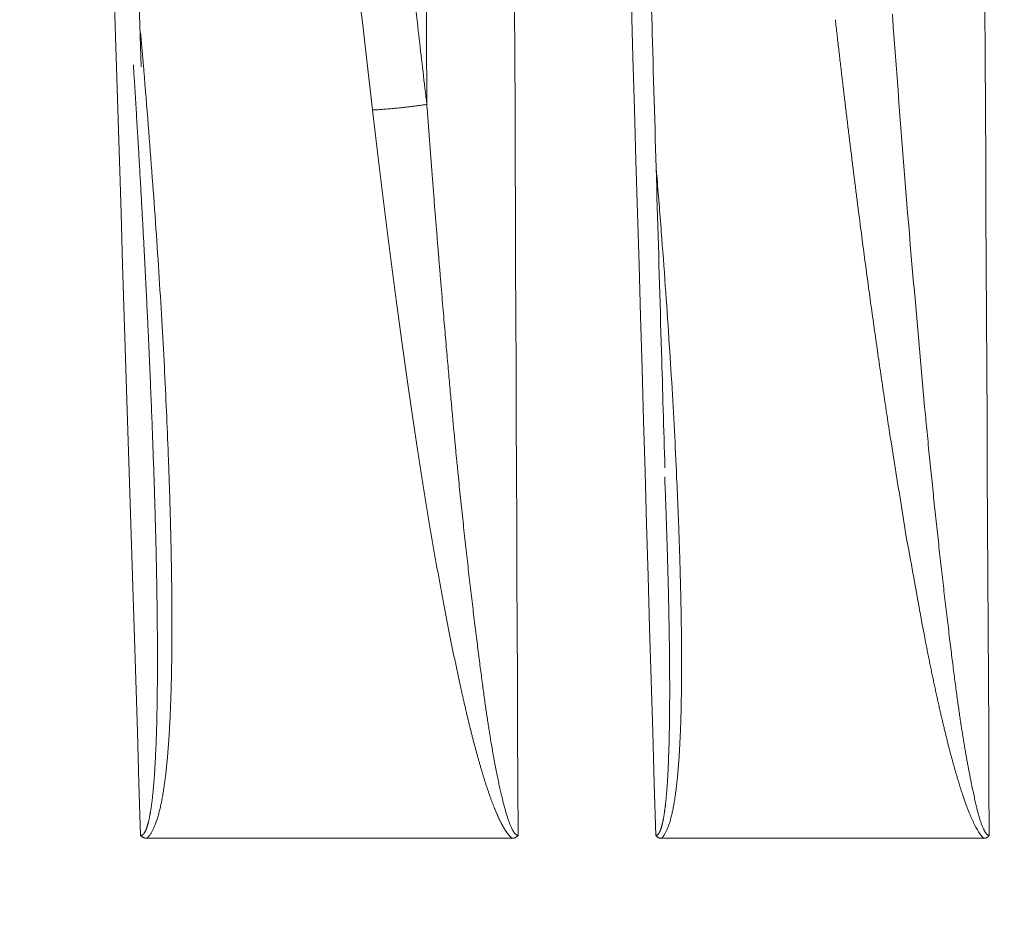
# Model space of a CAD drawing. Header units: millimetres. Extents: x 5437 to 18441, y -4466 to 3128.
# Tile 288 of 497: x 8511 to 8521, y 525 to 534. Entities that reach past the tile are written whole.
import ezdxf

# ---------------------------------------------------------------- set-up
doc = ezdxf.new("R2010")
doc.units = ezdxf.units.MM
doc.layers.add('1', color=7, linetype='Continuous', true_color=0xffffff)
doc.styles.add('TXT08', font='txt.shx', dxfattribs={"width": 0.8, "bigfont": 'gbcbig.shx'})
doc.dimstyles.new('YanXiu', dxfattribs={"dimtxt": 40, "dimasz": 30, "dimexe": 0.66, "dimexo": 0.66, "dimgap": 0.66, "dimtad": 0, "dimdec": 1, "dimdsep": 46, "dimtxsty": 'TXT08', "dimcen": 0, "dimclrd": 256, "dimclre": 165, "dimclrt": 90, "dimazin": 2, "dimtfac": 1, "dimtdec": 1, "dimtofl": 0, "dimtmove": 0, "dimatfit": 3, "dimfxl": 1, "dimlwd": 5, "dimlwe": 13, "dimarcsym": 0})

# ---------------------------------------------------------------- blocks, each defined once
blk = doc.blocks.new('*D35')
at = {"color": 165, "lineweight": 13, "transparency": 16777216}
for p, q in [((8947.864, 668.084), (9114.527, -277.112)), ((8081.233, 515.273), (8247.896, -429.922))]:
    blk.add_line(p, q, dxfattribs=at)
at = {"lineweight": 5, "transparency": 16777216}
for p, q in [((9084.868, -281.671), (8721.139, -345.806)), ((8277.326, -424.063), (8641.055, -359.927))]:
    blk.add_line(p, q, dxfattribs=at)
at = {"lineweight": 20, "transparency": 16777216}
for points in [[(9084, -276.747), (9085.737, -286.595), (9114.413, -276.462)], [(8276.458, -419.139), (8278.194, -428.987), (8247.782, -429.272)]]:
    blk.add_solid(points, dxfattribs=at)
at = {"layer": 'Defpoints', "color": 0, "lineweight": 20, "transparency": 16777216}
for p in [(8947.749, 668.734), (8081.118, 515.923), (9114.413, -276.462)]:
    blk.add_point(p, dxfattribs=at)
at = {"color": 90, "lineweight": 20, "transparency": 16777216, "insert": (8681.097, -352.867), "char_height": 40, "attachment_point": 5, "rotation": 10, "style": 'TXT08'}
blk.add_mtext('880', dxfattribs=at)
blk = doc.blocks.new('*D38')
at = {"color": 165, "lineweight": 13, "transparency": 16777216}
blk.add_line((8986.17, 447.037), (8717.324, 399.632), dxfattribs=at)
at = {"lineweight": 5, "transparency": 16777216}
for start, end in [(171.109661, 178.69322), (181.30678, 188.890339)]:
    blk.add_arc((10243.473, 668.734), 1549.032, start, end, dxfattribs=at)
at = {"lineweight": 20, "transparency": 16777216}
for points in [[(8708.118, 908.947), (8717.983, 907.306), (8717.974, 937.72)], [(8717.983, 430.161), (8708.118, 428.52), (8717.974, 399.747)]]:
    blk.add_solid(points, dxfattribs=at)
at = {"layer": 'Defpoints', "color": 0, "lineweight": 20, "transparency": 16777216}
for p in [(7952.772, 1072.646), (8986.82, 890.315), (8697.061, 758.802), (10020.868, 629.482), (8986.82, 447.152)]:
    blk.add_point(p, dxfattribs=at)
at = {"color": 90, "lineweight": 20, "transparency": 16777216, "insert": (8694.44, 668.734), "char_height": 40, "attachment_point": 5, "rotation": 90, "style": 'TXT08'}
blk.add_mtext('20°', dxfattribs=at)
blk = doc.blocks.new('*D40')
at = {"lineweight": 5, "transparency": 16777216}
for start, end in [(104.30221, 139.92848), (150.07152, 185.69779)]:
    blk.add_arc((9169.331, 707.804), 399.627, start, end, dxfattribs=at)
at = {"lineweight": 20, "transparency": 16777216}
for points in [[(9069.556, 1099.933), (9071.661, 1090.157), (9099.936, 1101.36)], [(8776.632, 668.812), (8766.725, 667.446), (8775.775, 638.41)]]:
    blk.add_solid(points, dxfattribs=at)
at = {"layer": 'Defpoints', "color": 0, "lineweight": 20, "transparency": 16777216}
for p in [(8987, 1741.853), (8912.456, 1013.936), (9169.331, 707.804), (8947.749, 668.734), (8081.118, 515.923)]:
    blk.add_point(p, dxfattribs=at)
at = {"color": 90, "lineweight": 20, "transparency": 16777216, "insert": (8841.976, 937.021), "char_height": 40, "attachment_point": 5, "rotation": 55, "style": 'TXT08'}
blk.add_mtext('90°', dxfattribs=at)
blk = doc.blocks.new('*D43')
at = {"color": 165, "lineweight": 13, "transparency": 16777216}
for p, q in [((10020.868, 628.822), (10020.868, -1427.236)), ((8401.118, -46.541), (8401.118, -1427.236))]:
    blk.add_line(p, q, dxfattribs=at)
at = {"lineweight": 5, "transparency": 16777216}
for p, q in [((8431.118, -1426.576), (9141, -1426.576)), ((9990.868, -1426.576), (9280.987, -1426.576))]:
    blk.add_line(p, q, dxfattribs=at)
at = {"lineweight": 20, "transparency": 16777216}
for points in [[(8431.118, -1421.576), (8431.118, -1431.576), (8401.118, -1426.576)], [(9990.868, -1421.576), (9990.868, -1431.576), (10020.868, -1426.576)]]:
    blk.add_solid(points, dxfattribs=at)
at = {"layer": 'Defpoints', "color": 0, "lineweight": 20, "transparency": 16777216}
for p in [(10020.868, 629.482), (8401.118, -45.881), (10020.868, -1426.576)]:
    blk.add_point(p, dxfattribs=at)
at = {"color": 90, "lineweight": 20, "transparency": 16777216, "insert": (9210.993, -1426.576), "char_height": 40, "attachment_point": 5, "style": 'TXT08'}
blk.add_mtext('1619.7', dxfattribs=at)
blk = doc.blocks.new('*D45')
at = {"color": 165, "lineweight": 13, "transparency": 16777216}
for p, q in [((8078.879, 2459.339), (10490.549, 2459.339)), ((8614.278, -4.077), (10490.549, -4.077))]:
    blk.add_line(p, q, dxfattribs=at)
at = {"lineweight": 5, "transparency": 16777216}
for p, q in [((10489.889, 2429.339), (10489.889, 1308.291)), ((10489.889, 25.923), (10489.889, 1146.971))]:
    blk.add_line(p, q, dxfattribs=at)
at = {"lineweight": 20, "transparency": 16777216}
for points in [[(10484.889, 2429.339), (10494.889, 2429.339), (10489.889, 2459.339)], [(10484.889, 25.923), (10494.889, 25.923), (10489.889, -4.077)]]:
    blk.add_solid(points, dxfattribs=at)
at = {"layer": 'Defpoints', "color": 0, "lineweight": 20, "transparency": 16777216}
for p in [(8078.219, 2459.339), (10489.889, 2459.339), (8613.618, -4.077)]:
    blk.add_point(p, dxfattribs=at)
at = {"color": 90, "lineweight": 20, "transparency": 16777216, "insert": (10489.889, 1227.631), "char_height": 40, "attachment_point": 5, "rotation": 90, "style": 'TXT08'}
blk.add_mtext('2463.4', dxfattribs=at)

msp = doc.modelspace()

# ---------------------------------------------------------------- linework, layer by layer
at = {"color": 7, "lineweight": 20}
msp.add_arc((8078.21928, 516.97839), 1942.36096, 17.50812349, 223.34882114, dxfattribs=at)
at = {"layer": '1', "color": 0, "lineweight": 20}
for p, q in [((8516.22801, 525.92321), (8512.48941, 525.92321)), ((8521.05889, 525.92321), (8517.75906, 525.92321))]:
    msp.add_line(p, q, dxfattribs=at)
msp.add_arc((8013.90589, 96.27159), 600, 26.44604786, 75.16248942, dxfattribs=at)
for points, degree in [([(8512.24324, 560.2408), (8512.86635, 554.88017), (8513.48904, 549.51949), (8514.11133, 544.15875), (8514.73323, 538.79795), (8515.35476, 533.4371)], 5), ([(8514.79841, 533.38056), (8513.76361, 542.31531), (8512.72763, 551.24989), (8511.6903, 560.18426)], 3), ([(8512.42387, 525.9516), (8512.06734, 537.28717), (8511.70921, 548.62268), (8511.34943, 559.95811)], 3), ([(8515.35476, 533.4371), (8515.33175, 538.7413), (8515.30869, 544.04551), (8515.28556, 549.34971), (8515.26237, 554.65391), (8515.23913, 559.95811)], 5), ([(8516.144, 559.95811), (8516.19279, 548.62277), (8516.24125, 537.28741), (8516.28938, 525.95205)], 3), ([(8517.69889, 525.9516), (8517.36721, 537.28716), (8517.03425, 548.62266), (8516.69996, 559.95811)], 3), ([(8520.93291, 559.95811), (8520.99374, 548.6229), (8521.05419, 537.28767), (8521.11426, 525.95244)], 3), ([(8520.12234, 534.36154), (8520.17234, 533.67048), (8520.22576, 532.97936), (8520.28158, 532.28815)], 3), ([(8512.35979, 533.68367), (8512.35645, 533.7371), (8512.35309, 533.79053), (8512.34971, 533.84396)], 3), ([(8520.28158, 532.28815), (8520.28298, 532.27104), (8520.28437, 532.25394), (8520.28577, 532.23684)], 3), ([(8520.28577, 532.23684), (8520.33948, 531.60554), (8520.39538, 530.97415), (8520.45207, 530.34266)], 3), ([(8520.45207, 530.34266), (8520.45941, 530.26624), (8520.46677, 530.18981), (8520.47413, 530.11338)], 3), ([(8520.2683, 528.98941), (8520.21133, 529.34285), (8520.15437, 529.69629), (8520.09743, 530.04972)], 3), ([(8512.56274, 529.56661), (8512.5596, 529.66429), (8512.5563, 529.76197), (8512.55284, 529.85964)], 3), ([(8515.65946, 529.80704), (8515.66465, 529.755), (8515.66985, 529.70296), (8515.67505, 529.65091)], 3), ([(8517.80142, 529.3497), (8517.79812, 529.44153), (8517.79468, 529.53335), (8517.79109, 529.62517)], 3), ([(8520.4618, 527.93284), (8520.39729, 528.28501), (8520.33279, 528.63718), (8520.26831, 528.98934)], 3), ([(8520.67928, 528.20887), (8520.68794, 528.13703), (8520.69656, 528.06519), (8520.70514, 527.99334)], 3), ([(8515.86596, 527.9553), (8515.87415, 527.89091), (8515.88233, 527.82652), (8515.89046, 527.76212)], 3), ([(8512.59592, 527.58546), (8512.59626, 527.67988), (8512.59634, 527.77428), (8512.59615, 527.86868)], 3), ([(8517.84174, 527.48459), (8517.84153, 527.57353), (8517.84107, 527.66247), (8517.84035, 527.75141)], 3), ([(8520.83135, 527.04725), (8520.83722, 527.0107), (8520.84306, 526.97415), (8520.84885, 526.9376)], 3), ([(8512.57121, 526.66015), (8512.57501, 526.73268), (8512.57855, 526.80521), (8512.5818, 526.87774)], 3), ([(8516.01041, 526.91932), (8516.01606, 526.88675), (8516.02168, 526.85418), (8516.02726, 526.82161)], 3), ([(8517.82504, 526.61444), (8517.82802, 526.68229), (8517.83074, 526.75013), (8517.83316, 526.81796)], 3), ([(8521.05816, 525.92321), (8521.02296, 525.95515), (8520.98782, 526.01187), (8520.95451, 526.08077)], 3)]:
    msp.add_open_spline(points, degree=degree, dxfattribs=at)
for points, knots in [([(8512.42949, 533.82139), (8512.41169, 534.38943), (8512.35943, 536.05737), (8512.28188, 538.52965), (8512.1765, 541.88683), (8512.0402, 546.22537), (8511.84377, 552.46907), (8511.69276, 557.25983), (8511.60726, 559.96936)], [0, 0, 0, 0, 0.06517257, 0.19136417, 0.28364882, 0.45034689, 0.68913061, 1, 1, 1, 1]), ([(8517.79266, 529.71552), (8517.78112, 530.11198), (8517.7388, 531.56488), (8517.67021, 533.91708), (8517.58617, 536.79809), (8517.50586, 539.5492), (8517.42471, 542.32756), (8517.34406, 545.08688), (8517.26641, 547.74207), (8517.17955, 550.71009), (8517.06103, 554.75733), (8516.96649, 557.98214), (8516.90824, 559.96759)], [0, 0, 0, 0, 0.03931525, 0.14407938, 0.23325971, 0.32501514, 0.41689789, 0.50878065, 0.59864765, 0.68020484, 0.80310951, 1, 1, 1, 1]), ([(8519.797, 532.17541), (8519.79122, 532.21985), (8519.77962, 532.30912), (8519.76234, 532.44366), (8519.74505, 532.57943), (8519.72777, 532.71645), (8519.7105, 532.8547), (8519.69323, 532.9942), (8519.67597, 533.13493), (8519.65871, 533.27691), (8519.64145, 533.42012), (8519.6242, 533.56457), (8519.60696, 533.71026), (8519.58972, 533.85719), (8519.57249, 534.00536), (8519.55525, 534.15477), (8519.54383, 534.25479), (8519.5381, 534.30501)], [0, 0, 0, 0, 0.06262083, 0.1258187, 0.18959385, 0.2539465, 0.31887688, 0.38438519, 0.45047165, 0.51713646, 0.58437982, 0.65220193, 0.72060296, 0.78958311, 0.85914255, 0.92928146, 1, 1, 1, 1]), ([(8512.42367, 534.17099), (8512.42597, 534.14439), (8512.43271, 534.06634), (8512.44379, 533.9368), (8512.46813, 533.6486), (8512.50215, 533.23208), (8512.54362, 532.69282), (8512.58116, 532.17007), (8512.61476, 531.66381), (8512.64443, 531.17406), (8512.67014, 530.70081), (8512.69191, 530.24407), (8512.7051, 529.91762), (8512.71233, 529.71615), (8512.71516, 529.6344), (8512.71787, 529.55353), (8512.71997, 529.48827), (8512.72117, 529.44997), (8512.72154, 529.43832)], [0, 0, 0, 0, 0.01684574, 0.04942492, 0.08203761, 0.19935943, 0.31320946, 0.42359294, 0.53051563, 0.63398391, 0.73400482, 0.83058618, 0.9237367, 0.9412298, 0.95853778, 0.97566069, 0.99259858, 1, 1, 1, 1]), ([(8512.55284, 529.85964), (8512.55134, 529.90155), (8512.54829, 529.98691), (8512.54342, 530.11724), (8512.53822, 530.25215), (8512.53266, 530.39164), (8512.52674, 530.53571), (8512.52044, 530.68436), (8512.51375, 530.83759), (8512.50667, 530.99539), (8512.49918, 531.15778), (8512.49127, 531.32474), (8512.48292, 531.49628), (8512.47414, 531.6724), (8512.4649, 531.85309), (8512.45519, 532.03836), (8512.44501, 532.2282), (8512.43435, 532.42262), (8512.4232, 532.62161), (8512.41154, 532.82518), (8512.39938, 533.03332), (8512.38669, 533.24604), (8512.37349, 533.46333), (8512.36439, 533.60971), (8512.35979, 533.68367)], [0, 0, 0, 0, 0.03289779, 0.06699143, 0.10228095, 0.13876638, 0.17644775, 0.21532507, 0.25539835, 0.29666759, 0.33913279, 0.38279394, 0.42765101, 0.473704, 0.52095286, 0.56939757, 0.61903809, 0.66987437, 0.72190636, 0.77513402, 0.82955728, 0.88517607, 0.94199034, 1, 1, 1, 1]), ([(8515.70649, 527.44584), (8515.70181, 527.46703), (8515.69239, 527.50968), (8515.6784, 527.57408), (8515.66441, 527.63929), (8515.65042, 527.70531), (8515.63644, 527.77214), (8515.62247, 527.83979), (8515.60851, 527.90824), (8515.59455, 527.9775), (8515.5806, 528.04757), (8515.56666, 528.11846), (8515.55273, 528.19015), (8515.5388, 528.26265), (8515.52488, 528.33596), (8515.51097, 528.41009), (8515.49706, 528.48502), (8515.48317, 528.56076), (8515.46928, 528.63732), (8515.4554, 528.71468), (8515.44152, 528.79285), (8515.42766, 528.87184), (8515.4138, 528.95163), (8515.39995, 529.03223), (8515.38611, 529.11365), (8515.37227, 529.19587), (8515.35845, 529.2789), (8515.34463, 529.36275), (8515.33082, 529.4474), (8515.31701, 529.53287), (8515.30322, 529.61914), (8515.28943, 529.70623), (8515.27565, 529.79412), (8515.26188, 529.88283), (8515.24812, 529.97234), (8515.23436, 530.06267), (8515.22061, 530.1538), (8515.20687, 530.24575), (8515.19314, 530.3385), (8515.17942, 530.43207), (8515.1657, 530.52645), (8515.15199, 530.62163), (8515.13829, 530.71763), (8515.1246, 530.81444), (8515.11092, 530.91205), (8515.09724, 531.01048), (8515.08357, 531.10972), (8515.06991, 531.20976), (8515.05626, 531.31062), (8515.04262, 531.41229), (8515.02898, 531.51476), (8515.01535, 531.61805), (8515.00173, 531.72215), (8514.98812, 531.82706), (8514.97451, 531.93277), (8514.96092, 532.0393), (8514.94733, 532.14664), (8514.93375, 532.25479), (8514.92017, 532.36375), (8514.90661, 532.47351), (8514.89305, 532.58409), (8514.8795, 532.69548), (8514.86596, 532.80768), (8514.85243, 532.92069), (8514.8389, 533.03451), (8514.82538, 533.14914), (8514.81187, 533.26458), (8514.80291, 533.34181), (8514.79841, 533.38056)], [0, 0, 0, 0, 0.01084015, 0.02181055, 0.03291139, 0.04414282, 0.05550501, 0.06699812, 0.0786223, 0.09037769, 0.10226444, 0.11428267, 0.12643254, 0.13871415, 0.15112764, 0.16367313, 0.17635073, 0.18916055, 0.20210271, 0.21517731, 0.22838445, 0.24172424, 0.25519676, 0.26880212, 0.2825404, 0.2964117, 0.31041609, 0.32455367, 0.33882451, 0.3532287, 0.3677663, 0.3824374, 0.39724206, 0.41218036, 0.42725237, 0.44245816, 0.45779778, 0.4732713, 0.48887878, 0.5046203, 0.52049589, 0.53650562, 0.55264955, 0.56892773, 0.58534021, 0.60188705, 0.6185683, 0.635384, 0.6523342, 0.66941895, 0.6866383, 0.70399229, 0.72148096, 0.73910436, 0.75686253, 0.7747555, 0.79278333, 0.81094604, 0.82924369, 0.84767629, 0.86624389, 0.88494653, 0.90378424, 0.92275705, 0.941865, 0.96110812, 0.98048645, 1, 1, 1, 1]), ([(8515.35476, 533.4371), (8515.35943, 533.37396), (8515.36867, 533.2492), (8515.3826, 533.06437), (8515.39634, 532.88413), (8515.40991, 532.70848), (8515.42328, 532.53741), (8515.43644, 532.37093), (8515.44938, 532.20904), (8515.46208, 532.05173), (8515.47453, 531.89902), (8515.48673, 531.75089), (8515.49866, 531.60735), (8515.51032, 531.4684), (8515.52168, 531.33404), (8515.53275, 531.20427), (8515.54352, 531.07909), (8515.55398, 530.9585), (8515.56412, 530.8425), (8515.57394, 530.73109), (8515.58343, 530.62427), (8515.59258, 530.52204), (8515.6014, 530.4244), (8515.60987, 530.33135), (8515.618, 530.24289), (8515.62577, 530.15902), (8515.63319, 530.07975), (8515.64026, 530.00507), (8515.64697, 529.93497), (8515.65331, 529.86947), (8515.65746, 529.82734), (8515.65946, 529.80704)], [0, 0, 0, 0, 0.05216507, 0.103068, 0.15270867, 0.20108695, 0.24820271, 0.29405586, 0.33864626, 0.38197383, 0.42403846, 0.46484004, 0.5043785, 0.54265374, 0.57966569, 0.61541426, 0.64989938, 0.68312099, 0.71507903, 0.74577343, 0.77520414, 0.80337111, 0.83027431, 0.85591368, 0.8802892, 0.90340083, 0.92524855, 0.94583234, 0.96515218, 0.98320807, 1, 1, 1, 1]), ([(8517.7047, 532.7719), (8517.70634, 532.75215), (8517.72388, 532.53994), (8517.75567, 532.14225), (8517.79714, 531.5859), (8517.83393, 531.05052), (8517.86602, 530.53613), (8517.89343, 530.0427), (8517.91025, 529.69205), (8517.91953, 529.47735), (8517.92312, 529.3919), (8517.92655, 529.30748), (8517.92983, 529.22409), (8517.93297, 529.14173), (8517.93595, 529.06041), (8517.93877, 528.98012), (8517.94145, 528.90086), (8517.94342, 528.8398), (8517.9445, 528.80517), (8517.94477, 528.79661)], [0, 0, 0, 0, 0.01488148, 0.15988581, 0.29965788, 0.43420764, 0.56354627, 0.68768642, 0.8066424, 0.82843227, 0.84996543, 0.87124194, 0.89226188, 0.91302534, 0.93353241, 0.95378316, 0.97377769, 0.99351611, 1, 1, 1, 1]), ([(8519.94471, 531.08704), (8519.93915, 531.12651), (8519.92799, 531.20565), (8519.91141, 531.32469), (8519.89487, 531.44436), (8519.87839, 531.56466), (8519.86198, 531.68559), (8519.84563, 531.80715), (8519.82934, 531.92934), (8519.81311, 532.05217), (8519.80238, 532.13426), (8519.797, 532.17541)], [0, 0, 0, 0, 0.10884079, 0.21824818, 0.32822261, 0.43876449, 0.54987424, 0.66155227, 0.77379897, 0.88661476, 1, 1, 1, 1]), ([(8520.09743, 530.04973), (8520.09168, 530.0873), (8520.08015, 530.16266), (8520.063, 530.27603), (8520.04591, 530.39002), (8520.02888, 530.50465), (8520.01191, 530.61991), (8519.99501, 530.73579), (8519.97817, 530.85231), (8519.96138, 530.96946), (8519.95028, 531.04778), (8519.94471, 531.08704)], [0, 0, 0, 0, 0.10874858, 0.21808661, 0.32801461, 0.43853309, 0.54964255, 0.66134348, 0.77363639, 0.88652174, 1, 1, 1, 1]), ([(8520.47413, 530.11338), (8520.4784, 530.06979), (8520.48688, 529.98313), (8520.49974, 529.85392), (8520.5126, 529.72628), (8520.52547, 529.60021), (8520.53835, 529.4757), (8520.55124, 529.35276), (8520.56412, 529.23138), (8520.57699, 529.11156), (8520.58985, 528.99331), (8520.6027, 528.87663), (8520.61553, 528.76151), (8520.62833, 528.64795), (8520.6411, 528.53596), (8520.65384, 528.42554), (8520.66653, 528.31668), (8520.67505, 528.24463), (8520.67928, 528.20887)], [0, 0, 0, 0, 0.06860329, 0.13639248, 0.20336765, 0.26952885, 0.33487617, 0.39940965, 0.46312938, 0.52603543, 0.58812785, 0.64940674, 0.70987216, 0.76952419, 0.8283629, 0.88638839, 0.94360072, 1, 1, 1, 1]), ([(8515.67505, 529.65091), (8515.67922, 529.60974), (8515.68752, 529.5279), (8515.70013, 529.40589), (8515.71277, 529.28537), (8515.72544, 529.16635), (8515.73814, 529.04882), (8515.75087, 528.93279), (8515.76362, 528.81826), (8515.77639, 528.70522), (8515.78917, 528.59367), (8515.80196, 528.48362), (8515.81476, 528.37507), (8515.82755, 528.268), (8515.84034, 528.16244), (8515.8531, 528.05837), (8515.86169, 527.98949), (8515.86596, 527.9553)], [0, 0, 0, 0, 0.07276427, 0.14465694, 0.21567812, 0.28582794, 0.35510651, 0.42351394, 0.49105035, 0.55771586, 0.6235106, 0.68843469, 0.75248827, 0.81567145, 0.87798437, 0.93942718, 1, 1, 1, 1]), ([(8512.59615, 527.86871), (8512.59604, 527.8963), (8512.59582, 527.95217), (8512.59527, 528.03707), (8512.59454, 528.12411), (8512.59361, 528.21329), (8512.59249, 528.30461), (8512.59117, 528.39806), (8512.58964, 528.49366), (8512.58792, 528.5914), (8512.58598, 528.69128), (8512.58384, 528.79329), (8512.58148, 528.89745), (8512.57891, 529.00374), (8512.57612, 529.11218), (8512.57312, 529.22275), (8512.56988, 529.33546), (8512.56643, 529.45031), (8512.56398, 529.5276), (8512.56274, 529.5666)], [0, 0, 0, 0, 0.04880727, 0.09886567, 0.15017543, 0.20273678, 0.2565499, 0.31161498, 0.3679322, 0.4255017, 0.48432362, 0.54439811, 0.60572527, 0.66830521, 0.73213805, 0.79722386, 0.86356274, 0.93115477, 1, 1, 1, 1]), ([(8512.72154, 529.43832), (8512.72199, 529.4236), (8512.72324, 529.38281), (8512.72521, 529.31625), (8512.7274, 529.23892), (8512.72946, 529.16248), (8512.73139, 529.08692), (8512.73319, 529.01225), (8512.73485, 528.93846), (8512.73639, 528.86556), (8512.7378, 528.79354), (8512.73908, 528.72241), (8512.74022, 528.65216), (8512.74124, 528.58279), (8512.74213, 528.51431), (8512.74289, 528.44672), (8512.74352, 528.38001), (8512.74401, 528.31418), (8512.74438, 528.24924), (8512.74462, 528.18518), (8512.74472, 528.12201), (8512.7447, 528.05972), (8512.74455, 527.99832), (8512.74427, 527.9378), (8512.74385, 527.87817), (8512.74331, 527.81942), (8512.74264, 527.76155), (8512.74184, 527.70457), (8512.7409, 527.64848), (8512.73984, 527.59327), (8512.73865, 527.53894), (8512.73732, 527.4855), (8512.73587, 527.43294), (8512.73429, 527.38127), (8512.73257, 527.33048), (8512.73073, 527.28058), (8512.72875, 527.23156), (8512.72665, 527.18343), (8512.72442, 527.13618), (8512.72205, 527.08982), (8512.71956, 527.04434), (8512.71694, 526.99974), (8512.71418, 526.95603), (8512.7113, 526.9132), (8512.70828, 526.87126), (8512.70514, 526.8302), (8512.70187, 526.79003), (8512.69846, 526.75074), (8512.69493, 526.71234), (8512.69126, 526.67482), (8512.68747, 526.63819), (8512.68355, 526.60244), (8512.67949, 526.56757), (8512.67531, 526.53359), (8512.67099, 526.5005), (8512.66655, 526.46828), (8512.66198, 526.43696), (8512.65727, 526.40651), (8512.65244, 526.37695), (8512.64748, 526.34828), (8512.64238, 526.32049), (8512.63716, 526.29358), (8512.63181, 526.26756), (8512.62632, 526.24243), (8512.62071, 526.21817), (8512.61497, 526.1948), (8512.6091, 526.17232), (8512.60309, 526.15072), (8512.59696, 526.13), (8512.5907, 526.11017), (8512.58431, 526.09122), (8512.57779, 526.07316), (8512.57113, 526.05597), (8512.56435, 526.03968), (8512.55744, 526.02426), (8512.5504, 526.00973), (8512.54323, 525.99609), (8512.53592, 525.98332), (8512.52849, 525.97144), (8512.52092, 525.96045), (8512.51323, 525.95033), (8512.5054, 525.94111), (8512.49746, 525.93273), (8512.49193, 525.92778), (8512.48921, 525.92535)], [0, 0, 0, 0, 0.01215674, 0.03369526, 0.05499345, 0.07605139, 0.09686915, 0.1174468, 0.13778443, 0.15788213, 0.17773996, 0.19735803, 0.21673643, 0.23587524, 0.25477458, 0.27343454, 0.29185522, 0.31003675, 0.32797923, 0.34568279, 0.36314754, 0.38037363, 0.39736119, 0.41411035, 0.43062126, 0.44689409, 0.46292898, 0.47872611, 0.49428566, 0.50960781, 0.52469274, 0.53954067, 0.5541518, 0.56852636, 0.58266457, 0.59656669, 0.61023298, 0.6236637, 0.63685913, 0.64981959, 0.66254539, 0.67503686, 0.68729437, 0.69931828, 0.711109, 0.72266694, 0.73399256, 0.74508634, 0.75594877, 0.76658041, 0.77698182, 0.78715362, 0.79709648, 0.80681108, 0.8162982, 0.82555864, 0.83459327, 0.84340303, 0.85198894, 0.86035208, 0.86849364, 0.87641491, 0.88411727, 0.89160225, 0.89887149, 0.90592679, 0.91277013, 0.91940366, 0.92582977, 0.93205105, 0.93807038, 0.94389094, 0.94951624, 0.95495016, 0.96019703, 0.96526163, 0.97014929, 0.97486594, 0.97941819, 0.98381336, 0.9880596, 0.99216596, 0.99614243, 1, 1, 1, 1]), ([(8517.84035, 527.75144), (8517.8401, 527.77745), (8517.8396, 527.83012), (8517.83863, 527.91015), (8517.8375, 527.99217), (8517.83618, 528.07619), (8517.83467, 528.16221), (8517.83298, 528.25023), (8517.8311, 528.34025), (8517.82903, 528.43227), (8517.82677, 528.52628), (8517.82431, 528.6223), (8517.82165, 528.72031), (8517.81879, 528.82032), (8517.81573, 528.92233), (8517.81246, 529.02634), (8517.80899, 529.13234), (8517.80532, 529.24035), (8517.80273, 529.31302), (8517.80142, 529.34969)], [0, 0, 0, 0, 0.04889237, 0.09902515, 0.1503986, 0.20301295, 0.25686841, 0.31196519, 0.36830347, 0.42588341, 0.48470518, 0.54476891, 0.60607474, 0.6686228, 0.73241318, 0.797446, 0.86372136, 0.93123933, 1, 1, 1, 1]), ([(8517.94477, 528.79661), (8517.9453, 528.77944), (8517.9466, 528.73688), (8517.94857, 528.66928), (8517.95064, 528.59415), (8517.95255, 528.52005), (8517.95432, 528.44699), (8517.95593, 528.37496), (8517.95739, 528.30396), (8517.9587, 528.23399), (8517.95985, 528.16506), (8517.96086, 528.09715), (8517.96171, 528.03028), (8517.96241, 527.96445), (8517.96296, 527.89964), (8517.96335, 527.83587), (8517.9636, 527.77313), (8517.96369, 527.71142), (8517.96363, 527.65074), (8517.96342, 527.5911), (8517.96305, 527.53249), (8517.96254, 527.47491), (8517.96187, 527.41837), (8517.96105, 527.36285), (8517.96008, 527.30837), (8517.95895, 527.25492), (8517.95768, 527.20251), (8517.95625, 527.15112), (8517.95467, 527.10077), (8517.95294, 527.05145), (8517.95105, 527.00316), (8517.94902, 526.95591), (8517.94683, 526.90969), (8517.94449, 526.8645), (8517.942, 526.82034), (8517.93935, 526.77721), (8517.93656, 526.73512), (8517.93361, 526.69406), (8517.93051, 526.65403), (8517.92726, 526.61503), (8517.92385, 526.57707), (8517.9203, 526.54014), (8517.91659, 526.50424), (8517.91273, 526.46937), (8517.90872, 526.43553), (8517.90456, 526.40273), (8517.90024, 526.37096), (8517.89577, 526.34022), (8517.89115, 526.31051), (8517.88638, 526.28183), (8517.88146, 526.25419), (8517.87639, 526.22758), (8517.87116, 526.202), (8517.86578, 526.17745), (8517.86025, 526.15393), (8517.85457, 526.13145), (8517.84874, 526.11), (8517.84275, 526.08957), (8517.83661, 526.07018), (8517.83032, 526.05182), (8517.82388, 526.03449), (8517.81729, 526.0182), (8517.81054, 526.00293), (8517.80364, 525.98869), (8517.79659, 525.97549), (8517.78939, 525.96331), (8517.78203, 525.95217), (8517.77451, 525.94207), (8517.76687, 525.93294), (8517.76152, 525.92761), (8517.75889, 525.92498)], [0, 0, 0, 0, 0.01725129, 0.04276819, 0.06794557, 0.0927836, 0.11728242, 0.14144218, 0.16526307, 0.18874525, 0.2118889, 0.23469422, 0.2571614, 0.27929065, 0.30108219, 0.32253625, 0.34365307, 0.36443289, 0.38487598, 0.40498261, 0.42475308, 0.44418769, 0.46328676, 0.48205063, 0.50047965, 0.51857421, 0.53633469, 0.55376153, 0.57085516, 0.58761605, 0.60404472, 0.62014168, 0.6359075, 0.65134279, 0.66644818, 0.68122436, 0.69567206, 0.70979206, 0.72358519, 0.73705235, 0.75019451, 0.76301271, 0.77550805, 0.78768176, 0.79953513, 0.81106957, 0.82228663, 0.83318797, 0.8437754, 0.85405091, 0.86401668, 0.87367508, 0.88302872, 0.89208048, 0.90083354, 0.9092914, 0.91745796, 0.92533754, 0.93293496, 0.94025558, 0.94730541, 0.95409116, 0.96062038, 0.96690151, 0.97294407, 0.97875872, 0.98435743, 0.98975362, 0.99496226, 1, 1, 1, 1]), ([(8520.57978, 527.36657), (8520.57592, 527.38414), (8520.56811, 527.41954), (8520.55649, 527.47312), (8520.54482, 527.52757), (8520.53309, 527.58288), (8520.52132, 527.63907), (8520.5095, 527.69613), (8520.49763, 527.75406), (8520.48571, 527.81286), (8520.47374, 527.87253), (8520.4658, 527.91262), (8520.46181, 527.9328)], [0, 0, 0, 0, 0.09336185, 0.188195, 0.28450102, 0.38228139, 0.48153752, 0.58227077, 0.68448242, 0.78817373, 0.89334588, 1, 1, 1, 1]), ([(8520.70514, 527.99334), (8520.70917, 527.96022), (8520.71707, 527.89523), (8520.7289, 527.79962), (8520.74042, 527.70774), (8520.75165, 527.61958), (8520.76259, 527.53515), (8520.77324, 527.45444), (8520.7836, 527.37746), (8520.79367, 527.30421), (8520.80346, 527.23468), (8520.81296, 527.16888), (8520.82216, 527.1068), (8520.82835, 527.06669), (8520.83135, 527.04725)], [0, 0, 0, 0, 0.10480284, 0.20569973, 0.30269111, 0.39577756, 0.48495973, 0.57023838, 0.65161442, 0.72908891, 0.80266309, 0.87233844, 0.93811671, 1, 1, 1, 1]), ([(8515.89046, 527.76212), (8515.89427, 527.73256), (8515.90174, 527.67454), (8515.91293, 527.58921), (8515.92385, 527.50723), (8515.9345, 527.4286), (8515.94489, 527.35333), (8515.95501, 527.28142), (8515.96486, 527.21286), (8515.97445, 527.14766), (8515.98377, 527.08581), (8515.99284, 527.02732), (8516.00162, 526.97218), (8516.00754, 526.93657), (8516.01041, 526.91932)], [0, 0, 0, 0, 0.10500931, 0.20607477, 0.30319691, 0.39637639, 0.48561394, 0.57091045, 0.65226694, 0.72968463, 0.80316493, 0.87270952, 0.93832042, 1, 1, 1, 1]), ([(8512.5818, 526.87775), (8512.58245, 526.8947), (8512.58376, 526.92907), (8512.58553, 526.98139), (8512.58718, 527.03519), (8512.5887, 527.09047), (8512.59009, 527.14723), (8512.59134, 527.20547), (8512.59245, 527.26518), (8512.59343, 527.32638), (8512.59427, 527.38905), (8512.59497, 527.4532), (8512.59554, 527.51883), (8512.59579, 527.56309), (8512.59592, 527.58546)], [0, 0, 0, 0, 0.07204386, 0.14613692, 0.22228041, 0.30047545, 0.38072306, 0.4630242, 0.54737974, 0.6337905, 0.72225723, 0.81278063, 0.90536135, 1, 1, 1, 1]), ([(8515.93597, 526.55193), (8515.93258, 526.56296), (8515.92575, 526.58523), (8515.91562, 526.61906), (8515.90544, 526.65361), (8515.89524, 526.68887), (8515.885, 526.72484), (8515.87474, 526.76153), (8515.86444, 526.79894), (8515.85412, 526.83707), (8515.84376, 526.87591), (8515.83338, 526.91547), (8515.82296, 526.95574), (8515.81252, 526.99674), (8515.80204, 527.03844), (8515.79154, 527.08087), (8515.781, 527.12401), (8515.77044, 527.16787), (8515.75984, 527.21244), (8515.74922, 527.25773), (8515.73856, 527.30374), (8515.72788, 527.35047), (8515.71716, 527.3979), (8515.71007, 527.42979), (8515.70649, 527.44584)], [0, 0, 0, 0, 0.03767336, 0.07607709, 0.11521323, 0.15508368, 0.19569026, 0.23703468, 0.27911856, 0.32194345, 0.3655108, 0.40982201, 0.45487839, 0.50068119, 0.54723162, 0.5945308, 0.64257983, 0.69137974, 0.74093151, 0.7912361, 0.84229439, 0.89410727, 0.94667554, 1, 1, 1, 1]), ([(8517.83316, 526.81797), (8517.83365, 526.83393), (8517.83462, 526.8663), (8517.8359, 526.91558), (8517.83707, 526.96625), (8517.83811, 527.01832), (8517.83902, 527.07178), (8517.8398, 527.12663), (8517.84046, 527.18288), (8517.84098, 527.24052), (8517.84138, 527.29956), (8517.84164, 527.35999), (8517.84177, 527.42182), (8517.84175, 527.46351), (8517.84174, 527.48458)], [0, 0, 0, 0, 0.07205206, 0.14615154, 0.22229977, 0.30049796, 0.38074722, 0.4630486, 0.54740304, 0.63381143, 0.72227459, 0.81279327, 0.90536819, 1, 1, 1, 1]), ([(8520.69294, 526.88742), (8520.68923, 526.90208), (8520.68174, 526.93167), (8520.67061, 526.97654), (8520.65941, 527.02228), (8520.64817, 527.06889), (8520.63688, 527.11637), (8520.62554, 527.16472), (8520.61415, 527.21394), (8520.60272, 527.26404), (8520.59123, 527.315), (8520.58362, 527.34928), (8520.57979, 527.36656)], [0, 0, 0, 0, 0.09231457, 0.18632967, 0.28204832, 0.37947336, 0.47860749, 0.57945328, 0.68201317, 0.78628946, 0.89228438, 1, 1, 1, 1]), ([(8520.84885, 526.9376), (8520.8516, 526.92096), (8520.85704, 526.88798), (8520.86536, 526.83899), (8520.8737, 526.79093), (8520.88207, 526.74379), (8520.89047, 526.69758), (8520.89888, 526.6523), (8520.90731, 526.60794), (8520.91575, 526.56451), (8520.92419, 526.522), (8520.93485, 526.46963), (8520.94728, 526.40975), (8520.96106, 526.34472), (8520.97357, 526.28763), (8520.98485, 526.23848), (8520.99492, 526.19726), (8521.00334, 526.16603), (8521.01036, 526.14243), (8521.01604, 526.12395), (8521.02168, 526.10643), (8521.02727, 526.08984), (8521.03281, 526.07421), (8521.0383, 526.05951), (8521.04374, 526.04576), (8521.04913, 526.03295), (8521.05446, 526.02109), (8521.05974, 526.01017), (8521.06497, 526.00019), (8521.07014, 525.99115), (8521.07526, 525.98305), (8521.08032, 525.9759), (8521.08533, 525.96968), (8521.09029, 525.96441), (8521.09519, 525.96008), (8521.10004, 525.9567), (8521.10484, 525.95428), (8521.10959, 525.95275), (8521.11271, 525.95254), (8521.11425, 525.95244)], [0, 0, 0, 0, 0.04741986, 0.09400201, 0.13974763, 0.18465795, 0.22873423, 0.27197782, 0.31439012, 0.35597259, 0.39672679, 0.43665433, 0.50683576, 0.56951195, 0.62469298, 0.67239287, 0.71263246, 0.74544552, 0.76483001, 0.78339231, 0.80113838, 0.81807502, 0.83421006, 0.84955255, 0.86411303, 0.87790382, 0.89093943, 0.90323705, 0.91481714, 0.92570422, 0.93592778, 0.94552346, 0.95453433, 0.96301238, 0.97101999, 0.97863113, 0.9859318, 0.99301934, 1, 1, 1, 1]), ([(8520.83944, 526.37578), (8520.83667, 526.38416), (8520.83108, 526.4011), (8520.82277, 526.42689), (8520.81441, 526.45328), (8520.80601, 526.48029), (8520.79757, 526.50792), (8520.78908, 526.53617), (8520.78055, 526.56503), (8520.77198, 526.59451), (8520.76336, 526.62461), (8520.7547, 526.65532), (8520.746, 526.68665), (8520.73725, 526.7186), (8520.72846, 526.75117), (8520.71963, 526.78435), (8520.71075, 526.81815), (8520.70183, 526.85256), (8520.69592, 526.87573), (8520.69294, 526.88742)], [0, 0, 0, 0, 0.05013755, 0.10134523, 0.15362683, 0.20698592, 0.26142585, 0.31694976, 0.37356063, 0.43126127, 0.49005433, 0.5499423, 0.61092756, 0.67301234, 0.73619879, 0.80048891, 0.86588462, 0.93238774, 1, 1, 1, 1]), ([(8516.02726, 526.82161), (8516.02953, 526.80888), (8516.03402, 526.78371), (8516.04082, 526.7464), (8516.04758, 526.70994), (8516.0543, 526.67434), (8516.06098, 526.63959), (8516.06761, 526.6057), (8516.07421, 526.57267), (8516.08077, 526.54049), (8516.08728, 526.50917), (8516.09376, 526.47871), (8516.10018, 526.4491), (8516.10657, 526.42035), (8516.11291, 526.39246), (8516.1192, 526.36542), (8516.12545, 526.33924), (8516.13165, 526.31392), (8516.13781, 526.28945), (8516.14392, 526.26584), (8516.14998, 526.24309), (8516.15599, 526.22119), (8516.16195, 526.20015), (8516.16786, 526.17996), (8516.17372, 526.16064), (8516.17953, 526.14216), (8516.18529, 526.12455), (8516.191, 526.10779), (8516.19665, 526.09188), (8516.20226, 526.07684), (8516.20781, 526.06265), (8516.21331, 526.04931), (8516.21875, 526.03683), (8516.22414, 526.0252), (8516.22948, 526.01443), (8516.23476, 526.00452), (8516.23999, 525.99546), (8516.24516, 525.98725), (8516.25028, 525.9799), (8516.25535, 525.9734), (8516.26037, 525.96775), (8516.26533, 525.96296), (8516.27024, 525.95903), (8516.2751, 525.95595), (8516.27992, 525.95375), (8516.28468, 525.95235), (8516.28782, 525.95215), (8516.28938, 525.95205)], [0, 0, 0, 0, 0.04086862, 0.08084958, 0.11994353, 0.15815115, 0.19547318, 0.23191039, 0.26746365, 0.30213385, 0.33592199, 0.36882914, 0.40085643, 0.43200514, 0.46227661, 0.49167233, 0.52019393, 0.54784318, 0.57462204, 0.60053265, 0.62557739, 0.64975889, 0.67308007, 0.69554419, 0.71715491, 0.73791633, 0.75783308, 0.7769104, 0.79515427, 0.81257152, 0.82916999, 0.84495877, 0.85994841, 0.87415124, 0.88758176, 0.90025714, 0.9121978, 0.92342815, 0.93397758, 0.9438815, 0.95318274, 0.96193297, 0.97019419, 0.97804004, 0.98555637, 0.99284069, 1, 1, 1, 1]), ([(8512.42387, 525.9516), (8512.42477, 525.9516), (8512.42658, 525.95161), (8512.42926, 525.95194), (8512.43193, 525.95251), (8512.43458, 525.95334), (8512.43722, 525.95443), (8512.43983, 525.95577), (8512.44243, 525.95736), (8512.44501, 525.95921), (8512.44757, 525.96131), (8512.45012, 525.96366), (8512.45264, 525.96627), (8512.45515, 525.96913), (8512.45763, 525.97224), (8512.4601, 525.97561), (8512.46255, 525.97923), (8512.46498, 525.9831), (8512.46739, 525.98723), (8512.46978, 525.99161), (8512.47216, 525.99625), (8512.47451, 526.00113), (8512.47685, 526.00627), (8512.47916, 526.01167), (8512.48146, 526.01732), (8512.48374, 526.02322), (8512.48599, 526.02937), (8512.48823, 526.03578), (8512.49045, 526.04244), (8512.49264, 526.04935), (8512.49482, 526.05652), (8512.49698, 526.06394), (8512.49911, 526.07162), (8512.50123, 526.07955), (8512.50332, 526.08773), (8512.50539, 526.09616), (8512.50745, 526.10485), (8512.50948, 526.11379), (8512.51149, 526.12299), (8512.51348, 526.13244), (8512.51545, 526.14214), (8512.51739, 526.1521), (8512.51932, 526.16231), (8512.52122, 526.17277), (8512.5231, 526.18349), (8512.52496, 526.19446), (8512.5268, 526.20568), (8512.52862, 526.21715), (8512.53041, 526.22889), (8512.53218, 526.24087), (8512.53393, 526.25311), (8512.53566, 526.2656), (8512.53736, 526.27834), (8512.53904, 526.29134), (8512.5407, 526.30459), (8512.54233, 526.31809), (8512.54394, 526.33185), (8512.54553, 526.34586), (8512.5471, 526.36013), (8512.54864, 526.37464), (8512.55016, 526.38941), (8512.55166, 526.40444), (8512.55313, 526.41972), (8512.55458, 526.43525), (8512.556, 526.45103), (8512.5574, 526.46707), (8512.55878, 526.48336), (8512.56013, 526.49991), (8512.56146, 526.51671), (8512.56277, 526.53376), (8512.56405, 526.55107), (8512.56531, 526.56862), (8512.56654, 526.58644), (8512.56775, 526.6045), (8512.56893, 526.62282), (8512.57009, 526.64139), (8512.57083, 526.65386), (8512.57121, 526.66014)], [0, 0, 0, 0, 0.00473472, 0.00948279, 0.0142661, 0.01910607, 0.02402339, 0.02903775, 0.03416778, 0.03943084, 0.04484301, 0.05041911, 0.05617267, 0.06211601, 0.06826031, 0.07461568, 0.08119128, 0.08799536, 0.09503537, 0.10231804, 0.10984944, 0.11763508, 0.12567991, 0.13398846, 0.14256481, 0.15141268, 0.16053546, 0.16993624, 0.17961784, 0.18958284, 0.19983362, 0.21037235, 0.22120104, 0.23232153, 0.24373552, 0.2554446, 0.26745022, 0.27975373, 0.2923564, 0.30525939, 0.31846379, 0.33197062, 0.34578083, 0.35989531, 0.3743149, 0.38904036, 0.40407244, 0.41941182, 0.43505915, 0.45101504, 0.46728007, 0.48385478, 0.50073968, 0.51793526, 0.53544198, 0.55326027, 0.57139055, 0.5898332, 0.60858861, 0.62765711, 0.64703906, 0.66673477, 0.68674454, 0.70706867, 0.72770743, 0.7486611, 0.76992991, 0.79151412, 0.81341396, 0.83562965, 0.8581614, 0.88100941, 0.90417388, 0.927655, 0.95145294, 0.97556789, 1, 1, 1, 1]), ([(8516.22735, 525.92321), (8516.22583, 525.9245), (8516.22277, 525.92711), (8516.21822, 525.93129), (8516.21365, 525.93569), (8516.20906, 525.94034), (8516.20445, 525.94523), (8516.19982, 525.95037), (8516.19518, 525.95574), (8516.19052, 525.96136), (8516.18585, 525.96723), (8516.18116, 525.97333), (8516.17645, 525.97968), (8516.17172, 525.98627), (8516.16698, 525.99311), (8516.16222, 526.00018), (8516.15744, 526.0075), (8516.15265, 526.01507), (8516.14783, 526.02287), (8516.14301, 526.03092), (8516.13816, 526.03921), (8516.1333, 526.04775), (8516.12842, 526.05652), (8516.12352, 526.06554), (8516.11861, 526.07481), (8516.11368, 526.08431), (8516.10873, 526.09406), (8516.10376, 526.10405), (8516.09878, 526.11428), (8516.09378, 526.12476), (8516.08877, 526.13548), (8516.08374, 526.14644), (8516.07869, 526.15765), (8516.07362, 526.1691), (8516.06854, 526.18079), (8516.06343, 526.19272), (8516.05832, 526.2049), (8516.05318, 526.21732), (8516.04803, 526.22998), (8516.04286, 526.24288), (8516.03768, 526.25603), (8516.03247, 526.26942), (8516.02725, 526.28306), (8516.02202, 526.29693), (8516.01676, 526.31105), (8516.01149, 526.32542), (8516.00621, 526.34002), (8516.0009, 526.35487), (8515.99558, 526.36996), (8515.99024, 526.3853), (8515.98489, 526.40087), (8515.97952, 526.41669), (8515.97413, 526.43276), (8515.96872, 526.44906), (8515.9633, 526.46561), (8515.95786, 526.4824), (8515.9524, 526.49944), (8515.94693, 526.51671), (8515.94144, 526.53423), (8515.9378, 526.546), (8515.93597, 526.55193)], [0, 0, 0, 0, 0.00993675, 0.02004987, 0.0303473, 0.04083657, 0.05152479, 0.06241872, 0.07352469, 0.08484873, 0.09639648, 0.10817328, 0.12018418, 0.13243391, 0.14492696, 0.15766752, 0.17065959, 0.18390691, 0.19741302, 0.21118125, 0.22521476, 0.23951652, 0.25408934, 0.26893588, 0.28405865, 0.29946002, 0.31514226, 0.33110749, 0.34735773, 0.36389489, 0.38072081, 0.39783719, 0.41524569, 0.43294786, 0.45094518, 0.46923906, 0.48783085, 0.50672183, 0.52591321, 0.54540616, 0.56520179, 0.58530116, 0.60570528, 0.62641512, 0.64743161, 0.66875563, 0.69038803, 0.71232962, 0.73458118, 0.75714346, 0.78001717, 0.803203, 0.82670161, 0.85051364, 0.87463969, 0.89908034, 0.92383617, 0.94890771, 0.97429549, 1, 1, 1, 1]), ([(8517.69889, 525.9516), (8517.69969, 525.9516), (8517.70129, 525.95161), (8517.70366, 525.95193), (8517.70602, 525.95246), (8517.70837, 525.95324), (8517.71069, 525.95426), (8517.713, 525.95551), (8517.71529, 525.95701), (8517.71757, 525.95874), (8517.71982, 525.9607), (8517.72206, 525.96291), (8517.72428, 525.96535), (8517.72648, 525.96803), (8517.72866, 525.97094), (8517.73082, 525.97409), (8517.73297, 525.97748), (8517.7351, 525.98111), (8517.73721, 525.98497), (8517.7393, 525.98907), (8517.74137, 525.99341), (8517.74342, 525.99798), (8517.74546, 526.00279), (8517.74748, 526.00784), (8517.74947, 526.01312), (8517.75145, 526.01865), (8517.75341, 526.0244), (8517.75535, 526.0304), (8517.75727, 526.03663), (8517.75917, 526.0431), (8517.76105, 526.04981), (8517.76292, 526.05675), (8517.76476, 526.06393), (8517.76658, 526.07135), (8517.76839, 526.079), (8517.77017, 526.08689), (8517.77193, 526.09502), (8517.77368, 526.10339), (8517.7754, 526.11199), (8517.7771, 526.12083), (8517.77878, 526.1299), (8517.78044, 526.13922), (8517.78208, 526.14877), (8517.7837, 526.15856), (8517.7853, 526.16858), (8517.78688, 526.17884), (8517.78844, 526.18934), (8517.78998, 526.20008), (8517.79149, 526.21105), (8517.79299, 526.22226), (8517.79446, 526.2337), (8517.79591, 526.24539), (8517.79734, 526.25731), (8517.79875, 526.26947), (8517.80014, 526.28186), (8517.8015, 526.29449), (8517.80285, 526.30736), (8517.80417, 526.32047), (8517.80547, 526.33381), (8517.80675, 526.34739), (8517.808, 526.36121), (8517.80924, 526.37526), (8517.81045, 526.38955), (8517.81164, 526.40408), (8517.81281, 526.41884), (8517.81395, 526.43385), (8517.81507, 526.44908), (8517.81617, 526.46456), (8517.81725, 526.48027), (8517.8183, 526.49622), (8517.81934, 526.51241), (8517.82035, 526.52883), (8517.82133, 526.54549), (8517.8223, 526.56239), (8517.82324, 526.57953), (8517.82415, 526.5969), (8517.82474, 526.60856), (8517.82504, 526.61443)], [0, 0, 0, 0, 0.00487355, 0.00976058, 0.0146821, 0.01965867, 0.02471018, 0.02985564, 0.03511305, 0.04049929, 0.04603006, 0.05171985, 0.05758199, 0.06362866, 0.06987095, 0.07631896, 0.08298184, 0.08986788, 0.09698461, 0.10433883, 0.11193672, 0.11978386, 0.12788534, 0.13624577, 0.14486935, 0.15375991, 0.16292093, 0.17235561, 0.18206687, 0.19205739, 0.20232961, 0.21288582, 0.22372809, 0.23485834, 0.24627836, 0.25798978, 0.26999414, 0.28229284, 0.29488722, 0.30777848, 0.32096779, 0.33445619, 0.3482447, 0.36233425, 0.3767257, 0.39141989, 0.40641758, 0.4217195, 0.43732633, 0.45323872, 0.46945727, 0.48598255, 0.50281511, 0.51995546, 0.53740408, 0.55516144, 0.57322797, 0.59160409, 0.61029018, 0.62928663, 0.64859378, 0.66821199, 0.68814157, 0.70838283, 0.72893606, 0.74980155, 0.77097957, 0.79247036, 0.81427418, 0.83639126, 0.85882184, 0.88156611, 0.9046243, 0.92799659, 0.95168318, 0.97568426, 1, 1, 1, 1]), ([(8520.95451, 526.08077), (8520.95235, 526.08528), (8520.94798, 526.09441), (8520.9415, 526.10844), (8520.93496, 526.12294), (8520.92839, 526.13792), (8520.92178, 526.15338), (8520.91513, 526.1693), (8520.90844, 526.18571), (8520.90171, 526.20259), (8520.89494, 526.21994), (8520.88814, 526.23777), (8520.88129, 526.25608), (8520.8744, 526.27486), (8520.86748, 526.29411), (8520.86051, 526.31385), (8520.85351, 526.33405), (8520.84646, 526.35473), (8520.8418, 526.36871), (8520.83944, 526.37577)], [0, 0, 0, 0, 0.04853236, 0.09830355, 0.14932555, 0.20160943, 0.25516552, 0.3100034, 0.36613201, 0.42355968, 0.4822942, 0.54234283, 0.60371239, 0.66640924, 0.73043937, 0.79580839, 0.86252157, 0.93058389, 1, 1, 1, 1]), ([(8512.4894, 525.92321), (8512.48761, 525.92326), (8512.48406, 525.92334), (8512.4788, 525.92383), (8512.47364, 525.92458), (8512.46859, 525.92562), (8512.46364, 525.92694), (8512.4588, 525.92855), (8512.45406, 525.93043), (8512.44942, 525.9326), (8512.4449, 525.93506), (8512.44047, 525.93779), (8512.43616, 525.94081), (8512.43195, 525.94411), (8512.42783, 525.94768), (8512.42519, 525.95029), (8512.42387, 525.9516)], [0, 0, 0, 0, 0.07711649, 0.15280405, 0.22718556, 0.30039046, 0.37255454, 0.44381951, 0.51433254, 0.58424552, 0.65371429, 0.72289769, 0.79195652, 0.86105247, 0.93034695, 1, 1, 1, 1]), ([(8516.28938, 525.9516), (8516.28825, 525.95037), (8516.28599, 525.94793), (8516.28246, 525.94456), (8516.27884, 525.94142), (8516.27513, 525.93854), (8516.27132, 525.9359), (8516.26741, 525.93351), (8516.26341, 525.93137), (8516.25932, 525.92948), (8516.25513, 525.92783), (8516.25084, 525.92644), (8516.24646, 525.92529), (8516.24199, 525.92439), (8516.23741, 525.92374), (8516.23275, 525.92332), (8516.2296, 525.92325), (8516.22801, 525.92321)], [0, 0, 0, 0, 0.06479072, 0.12928758, 0.19362236, 0.25792787, 0.32233706, 0.38698227, 0.45199439, 0.51750209, 0.58363118, 0.65050394, 0.71823863, 0.78694905, 0.85674426, 0.92772827, 1, 1, 1, 1]), ([(8517.75905, 525.92321), (8517.75741, 525.92325), (8517.75416, 525.92333), (8517.74933, 525.92381), (8517.74459, 525.92456), (8517.73995, 525.9256), (8517.73541, 525.92691), (8517.73096, 525.92852), (8517.72661, 525.9304), (8517.72236, 525.93257), (8517.7182, 525.93503), (8517.71414, 525.93777), (8517.71017, 525.94079), (8517.70631, 525.9441), (8517.70253, 525.94768), (8517.70011, 525.95029), (8517.69889, 525.9516)], [0, 0, 0, 0, 0.07717577, 0.15291188, 0.22733143, 0.30056414, 0.37274614, 0.44401957, 0.51453207, 0.58443611, 0.65388817, 0.72304777, 0.79207649, 0.86113682, 0.93039102, 1, 1, 1, 1]), ([(8521.11427, 525.9516), (8521.11324, 525.95037), (8521.11121, 525.94794), (8521.10802, 525.94457), (8521.10476, 525.94144), (8521.10141, 525.93856), (8521.09798, 525.93593), (8521.09445, 525.93354), (8521.09085, 525.9314), (8521.08715, 525.92951), (8521.08337, 525.92786), (8521.0795, 525.92646), (8521.07555, 525.92531), (8521.0715, 525.92441), (8521.06738, 525.92375), (8521.06316, 525.92332), (8521.06032, 525.92325), (8521.05889, 525.92321)], [0, 0, 0, 0, 0.06481233, 0.1293299, 0.19368396, 0.25800672, 0.32243063, 0.38708747, 0.45210763, 0.51761934, 0.58374795, 0.65061534, 0.71833941, 0.78703366, 0.85680682, 0.92776271, 1, 1, 1, 1])]:
    msp.add_open_spline(points, degree=3, knots=knots, dxfattribs=at)
msp.add_rational_spline([(8515.35476, 533.4371), (8515.03839, 533.39094), (8514.79841, 533.38056)], [1, 0.821043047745, 1], degree=2, dxfattribs=at)

# ---------------------------------------------------------------- dimensions: what is measured, and where the dimension line sits
at = {"color": 7, "lineweight": 20}
dim = msp.add_linear_dim(base=(10489.88872, 2459.33935), p1=(8613.61836, -4.07679), p2=(8078.21928, 2459.33935), angle=90, dimstyle='YanXiu', dxfattribs=at)
dim.commit()
dim.dimension.update_dxf_attribs({"geometry": '*D45', "text_midpoint": (10489.88872, 1227.63128)})
for base, line1, line2, picture, middle in [((8912.4558, 1013.93631), ((8947.74919, 668.7336), (8081.11836, 515.92321)), ((8987.00035, 1741.85258), (9169.33093, 707.80444)), '*D40', (8841.97585, 937.02094)), ((8697.0612, 758.80181), ((10020.86817, 629.48245), (8986.82003, 447.15186)), ((7952.77189, 1072.64593), (8986.82003, 890.31535)), '*D38', (8694.44048, 668.7336))]:
    dim = msp.add_angular_dim_2l(base=base, line1=line1, line2=line2, dimstyle='YanXiu', dxfattribs=at)
    dim.commit()
    dim.dimension.update_dxf_attribs({"geometry": picture, "text_midpoint": middle})
dim = msp.add_aligned_dim(p1=(8081.11836, 515.92321), p2=(8947.74919, 668.7336), distance=-959.77636, dimstyle='YanXiu', dxfattribs=at)
dim.commit()
dim.dimension.update_dxf_attribs({"geometry": '*D35', "text_midpoint": (8681.09719, -352.86679)})
dim = msp.add_linear_dim(base=(10020.86817, -1426.57588), p1=(8401.11836, -45.88071), p2=(10020.86817, 629.48245), dimstyle='YanXiu', dxfattribs=at)
dim.commit()
dim.dimension.update_dxf_attribs({"geometry": '*D43', "text_midpoint": (9210.99327, -1426.57588)})

doc.saveas('drawing.dxf')
